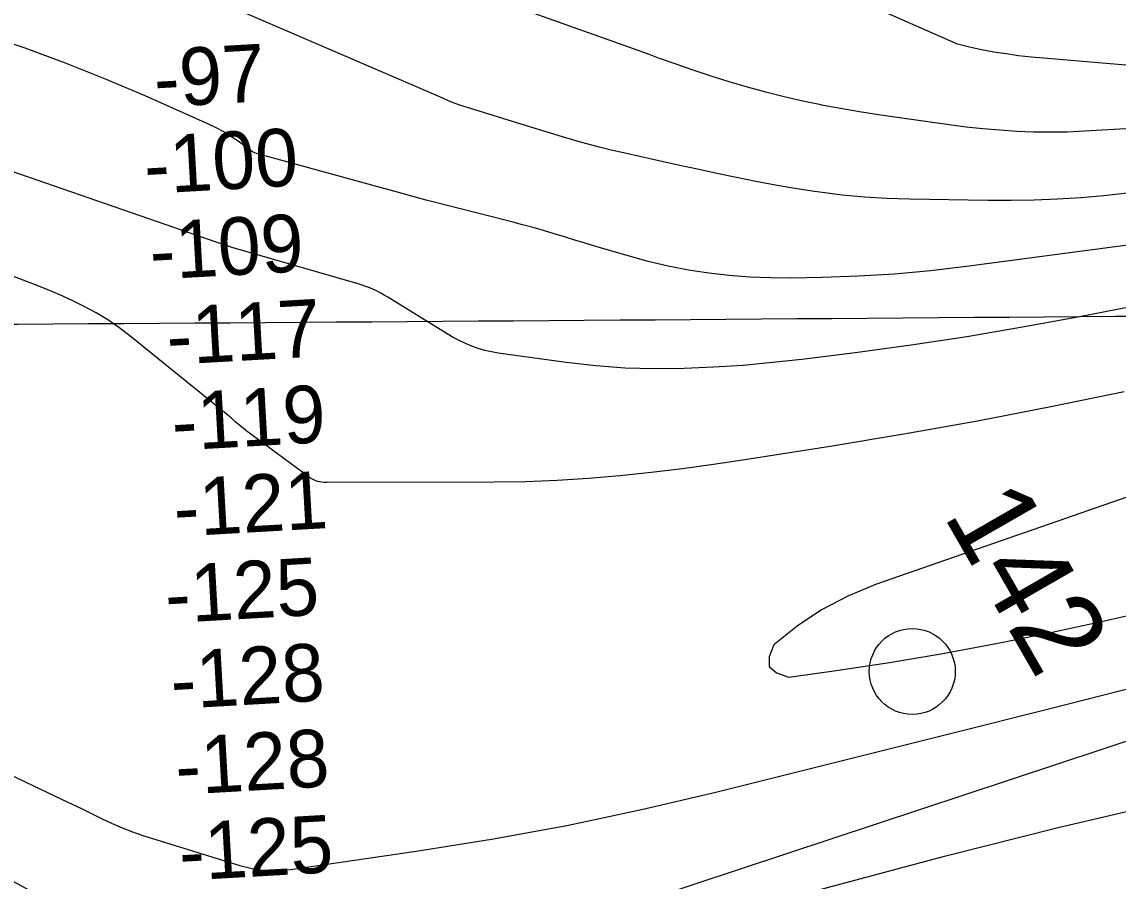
# Model space of a CAD drawing. Extents: x 3477039 to 3515015, y 546746 to 572297.
# Drawn here: x 3506208 to 3507483, y 557666 to 558665 of the extents above; entities that cross this region are included whole.
import ezdxf

# ---------------------------------------------------------------- set-up
doc = ezdxf.new("R2010")
doc.units = 0
for name, color, linetype in [('V-GRID-MAJR', 7, 'Continuous'), ('V-RIVR-IDEN', 7, 'Continuous'), ('V-RIVR-MILE', 7, 'Continuous'), ('V-RIVR-RANG', 7, 'Continuous'), ('V-TOPO-MAJR', 7, 'Continuous'), ('V-TOPO-MINR', 7, 'Continuous')]:
    doc.layers.add(name, color=color, linetype=linetype)

msp = doc.modelspace()

# ---------------------------------------------------------------- linework, layer by layer
at = {"layer": 'V-GRID-MAJR'}
msp.add_spline([(3481235.517, 558168.281), (3486509.202, 558197.813), (3491782.883, 558228.111), (3497056.56, 558259.177), (3502330.233, 558291.01), (3507603.9, 558323.61), (3512877.563, 558356.976), (3512877.5640000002, 558356.976)], degree=3, dxfattribs=at)
at = {"layer": 'V-RIVR-MILE'}
msp.add_circle((3507243.917, 557909.37), 50.00000000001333, dxfattribs=at)
at = {"layer": 'V-TOPO-MAJR'}
for points in [[(3507579.827767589, 558416.4965991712), (3507307.0767659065, 558380.4266428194), (3507265.204852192, 558375.6076827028), (3507223.2616829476, 558371.7346280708), (3507181.2116304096, 558369.2804316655), (3507139.090322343, 558367.772140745), (3507102.8185373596, 558367.0867068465), (3507078.811402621, 558367.1847919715), (3507054.8465461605, 558368.0157644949), (3507030.9451071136, 558369.9460681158), (3507007.085946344, 558372.6092591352), (3506983.375467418, 558376.3696569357), (3506959.819976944, 558380.8529386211), (3506936.496969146, 558386.4205461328), (3506913.3289497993, 558392.711037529), (3506875.668797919, 558403.8783556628), (3506863.4995450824, 558407.5095511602), (3506851.338686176, 558411.1684728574), (3506839.190418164, 558414.8689838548), (3506827.0505440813, 558418.5972210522), (3506814.8905705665, 558422.2523748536), (3506802.6954228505, 558425.7824254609), (3506790.447513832, 558429.1248212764), (3506778.164430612, 558432.3421138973), (3506678.4601142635, 558457.6411437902), (3506671.393073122, 558459.4732829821), (3506664.3392481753, 558461.3539813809), (3506657.305247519, 558463.3075185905), (3506650.284463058, 558465.3096150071), (3506643.269301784, 558467.3329747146), (3506636.248418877, 558469.3361151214), (3506629.2189535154, 558471.3089265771), (3506622.1837665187, 558473.2615187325), (3506480.953400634, 558512.1313769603), (3506479.0660219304, 558512.7414915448), (3506476.356303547, 558513.9676692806), (3506474.6564349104, 558514.9840710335), (3506473.8399599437, 558515.5482305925), (3506459.3705879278, 558526.1620661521), (3506451.1729197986, 558531.7802025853), (3506442.762672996, 558537.0323582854), (3506434.033558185, 558541.7355428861), (3506425.0918647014, 558546.0727467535), (3506351.5183983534, 558578.8891252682), (3506305.3320964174, 558598.5788528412), (3506258.7509021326, 558617.2331268), (3506211.5773693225, 558634.3342203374), (3506164.0089441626, 558650.399860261)], [(3506040.6950751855, 557685.6280772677), (3506481.504469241, 557490.2089764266), (3506491.106247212, 557488.5517517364), (3506500.7015204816, 557487.8777674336), (3506510.2870366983, 557488.6786437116), (3506519.866048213, 557490.4627603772), (3507281.464631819, 557694.3163731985), (3507413.6827277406, 557727.7319339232), (3507546.4428672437, 557758.6644720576)]]:
    msp.add_lwpolyline(points, dxfattribs=at)
at = {"layer": 'V-TOPO-MINR'}
for points in [[(3507892.815497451, 558689.5986225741), (3507756.641236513, 558637.2540897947), (3507746.320990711, 558633.6284939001), (3507735.8877463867, 558630.4111649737), (3507725.2850042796, 558627.8062364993), (3507714.5692636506, 558625.6095749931), (3507623.9693150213, 558609.7726145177), (3507616.133626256, 558608.6381881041), (3507608.2746602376, 558607.8109018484), (3507600.3807783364, 558607.444325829), (3507592.4636191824, 558607.3848899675), (3507584.5326641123, 558607.6302496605), (3507576.6067725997, 558607.9723498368), (3507568.6884764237, 558608.4595607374), (3507560.775243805, 558609.0435121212), (3507396.5492200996, 558622.6759384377), (3507382.0883466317, 558624.0656300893), (3507367.659084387, 558625.7046940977), (3507353.2772389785, 558627.7178166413), (3507338.9270047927, 558629.9803115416), (3507324.6536570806, 558632.6632460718), (3507310.4509872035, 558635.6562290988), (3507296.3543340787, 558639.1142848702), (3506455.981871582, 559009.281599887)], [(3507740.1399602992, 558554.5686395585), (3507444.1655389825, 558537.7551853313), (3507424.470862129, 558536.9649629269), (3507404.7756181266, 558536.611687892), (3507385.079523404, 558536.9138339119), (3507365.382861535, 558537.6529273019), (3507345.7097428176, 558538.9688075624), (3507326.068536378, 558540.6151799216), (3507306.475198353, 558542.7572904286), (3507286.913772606, 558545.2298930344), (3507226.5000119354, 558553.6432744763), (3507204.424697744, 558556.9021224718), (3507182.389574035, 558560.4013283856), (3507160.41473605, 558564.2610711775), (3507138.4800885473, 558568.3611718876), (3507138.0325072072, 558568.4486363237), (3507116.419613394, 558572.9665878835), (3507094.896978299, 558577.858882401), (3507073.509731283, 558583.3126913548), (3507052.2127429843, 558589.140843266), (3507031.044128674, 558595.4391986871), (3507009.9562174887, 558601.9893672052), (3506988.989360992, 558608.9172553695), (3506968.103207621, 558616.0969566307), (3506948.5737524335, 558623.0070514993), (3506936.915486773, 558627.5998023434), (3506571.480237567, 558757.7514398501)], [(3507493.7857438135, 558465.929285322), (3507466.933945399, 558462.8373013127), (3507439.988920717, 558460.436826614), (3507412.964317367, 558458.8957429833), (3507385.927177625, 558457.805946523), (3507358.8712332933, 558457.393080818), (3507331.8027525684, 558457.4315022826), (3507240.6141558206, 558458.702374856), (3507214.4631523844, 558459.572295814), (3507188.3647718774, 558461.1131103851), (3507162.3453257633, 558463.6602653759), (3507136.378502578, 558466.8783139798), (3507130.289240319, 558467.7526871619), (3507107.446734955, 558471.2642753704), (3507084.657625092, 558475.0766790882), (3507061.948608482, 558479.3403060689), (3507039.2929873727, 558483.9047485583), (3507016.6851608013, 558488.7304972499), (3506994.0876159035, 558493.6035635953), (3506971.5054935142, 558498.547606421), (3506948.933652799, 558503.5389669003), (3506908.004269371, 558512.6572381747), (3506893.711957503, 558515.9819398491), (3506879.464985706, 558519.4839251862), (3506865.2860240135, 558523.2518360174), (3506851.1524023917, 558527.1970305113), (3506837.0664021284, 558531.3204573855), (3506822.998518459, 558535.5040943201), (3506808.95780968, 558539.7780463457), (3506794.9352174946, 558544.1122084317), (3506717.6420385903, 558568.2746601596), (3506710.877800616, 558570.6177415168), (3506704.227594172, 558573.2272803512), (3506697.748435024, 558576.2365054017), (3506452.637396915, 558681.9513932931)], [(3507864.040234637, 558404.9180175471), (3507436.702091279, 558321.6215278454), (3507372.1604582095, 558309.725133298), (3507307.4776644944, 558298.7123689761), (3507242.583129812, 558289.0250499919), (3507177.547434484, 558280.2213612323), (3507115.596638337, 558272.4797796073), (3507081.3932983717, 558268.6801296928), (3507047.140617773, 558265.5059063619), (3507012.8139262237, 558263.2698229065), (3506978.43789404, 558261.6591660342), (3506944.070380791, 558261.3973977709), (3506909.7632878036, 558262.300609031), (3506875.5468252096, 558264.951289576), (3506841.390782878, 558268.7669496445), (3506762.0720382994, 558279.6836903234), (3506754.1998306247, 558281.0562433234), (3506746.423839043, 558282.7964733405), (3506738.792171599, 558285.0882188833), (3506731.256720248, 558287.7476414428), (3506723.891837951, 558290.8804482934), (3506716.656143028, 558294.2706335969), (3506709.614229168, 558298.04688658), (3506702.701502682, 558302.0805180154), (3506633.6320617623, 558344.9295567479), (3506629.5754811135, 558347.3331080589), (3506625.4590020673, 558349.6236564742), (3506621.2526754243, 558351.7447005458), (3506616.9864503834, 558353.7527417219), (3506612.6415084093, 558355.5837595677), (3506608.2519166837, 558357.292668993), (3506603.7953503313, 558358.8184157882), (3506599.294134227, 558360.222054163), (3506451.2027358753, 558403.057217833), (3506450.927608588, 558403.1389577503), (3506450.108052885, 558403.4026412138), (3506446.819782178, 558404.5520611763), (3506445.3669255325, 558405.0620469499), (3506235.6614318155, 558477.5720305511), (3506142.223347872, 558509.8064576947)], [(3507490.454055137, 558234.6621664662), (3507405.242686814, 558217.235481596), (3507319.8642816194, 558200.7099001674), (3507234.235321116, 558185.5359739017), (3507148.439323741, 558171.263151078), (3507048.935008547, 558155.5171131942), (3507012.7247304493, 558150.1139081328), (3506976.459707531, 558145.1375693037), (3506940.112567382, 558140.8015298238), (3506903.7106824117, 558136.8923565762), (3506867.241250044, 558133.8284929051), (3506830.7366058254, 558131.463203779), (3506794.179143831, 558130.1457764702), (3506757.586469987, 558129.5269237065), (3506562.4676551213, 558129.0264687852), (3506559.738223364, 558129.1373930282), (3506557.030711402, 558129.4029354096), (3506554.3560791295, 558129.9004049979), (3506551.7033666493, 558130.5524927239), (3506549.1328301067, 558131.4544383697), (3506546.6473281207, 558132.5277343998), (3506544.28937797, 558133.8580560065), (3506542.0164623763, 558135.3597279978), (3506468.417740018, 558189.824084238), (3506465.265965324, 558192.2377498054), (3506462.1697269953, 558194.7184415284), (3506459.156793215, 558197.2996724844), (3506456.1993958, 558199.9479295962), (3506451.272250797, 558204.508386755), (3506450.356659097, 558205.3321351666), (3506448.942597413, 558206.5211963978), (3506447.988690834, 558207.3008123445), (3506447.510352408, 558207.6889255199), (3506333.4885994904, 558299.916042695), (3506320.8890694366, 558309.4511213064), (3506307.922353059, 558318.4167435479), (3506294.4048571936, 558326.5281812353), (3506280.5201750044, 558334.0701625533), (3506266.260337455, 558340.9603259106), (3506251.871302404, 558347.556983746), (3506237.2884710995, 558353.7133832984), (3506222.576442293, 558359.5762773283), (3506115.663508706, 558400.3102044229)], [(3507925.756091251, 558262.1267562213), (3507201.1302210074, 558010.3724976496), (3507169.042974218, 557996.9988254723), (3507138.3652367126, 557981.2447626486), (3507109.801763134, 557961.9201138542), (3507082.64779884, 557940.2150744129), (3507077.3378576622, 557926.3464988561), (3507077.556311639, 557915.0574768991), (3507086.0673583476, 557907.6377853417), (3507100.106800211, 557902.7976473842), (3507155.2608167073, 557910.4742243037), (3507217.506778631, 557919.8410708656), (3507279.59097869, 557930.1219166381), (3507341.4325359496, 557941.7737612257), (3507403.1123313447, 557954.3396050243), (3507470.932478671, 557968.939751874), (3507566.1208336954, 557990.5861289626)], [(3505947.7751445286, 557801.2234683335), (3506484.187993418, 557509.2054298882), (3506485.652604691, 557508.1892407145), (3506488.0434178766, 557506.9913966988), (3506490.583164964, 557506.1491025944), (3506498.453557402, 557504.1538345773), (3506499.080998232, 557504.0481621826), (3506500.9540652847, 557504.2028931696), (3506558.7126656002, 557521.2828328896), (3506588.1695281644, 557530.1477741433), (3506617.5674727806, 557539.2008206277), (3506646.8770404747, 557548.5360249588), (3506676.12769022, 557558.0593345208), (3508095.332338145, 558027.6743347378)], [(3506160.0239464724, 557805.2262875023), (3506254.946197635, 557760.5788594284), (3506266.5648125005, 557755.0462029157), (3506278.147468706, 557749.440146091), (3506289.676186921, 557743.7239887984), (3506301.1689464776, 557737.9344311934), (3506312.7587762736, 557732.394685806), (3506324.5130065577, 557727.2589992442), (3506336.513837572, 557722.7294009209), (3506348.6790690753, 557718.6038614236), (3506461.431093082, 557683.5499045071), (3506475.993127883, 557680.0804519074), (3506490.6589014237, 557677.9318649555), (3506505.4802830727, 557677.7645764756), (3506520.4054034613, 557678.9181536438), (3506666.5323509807, 557700.2065005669), (3506754.3425517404, 557714.351915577), (3506841.807488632, 557730.2470950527), (3506928.754529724, 557748.7669212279), (3507015.356306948, 557769.0365118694), (3507293.0118265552, 557838.447484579), (3507401.304254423, 557865.6678259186), (3507509.549337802, 557893.0741529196)]]:
    msp.add_lwpolyline(points, dxfattribs=at)

# ---------------------------------------------------------------- texts
at = {"layer": 'V-RIVR-IDEN'}
msp.add_text('142', height=100.000002, rotation=299.9219356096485, dxfattribs=at).set_placement((3507279.366, 558091.164))
at = {"layer": 'V-RIVR-RANG'}
for s, p in [('-97', (3506363.1406954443, 558565.5723080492)), ('-100', (3506351.7449807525, 558464.7608297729)), ('-109', (3506358.244387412, 558364.9689016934)), ('-117', (3506377.900585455, 558265.9282001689)), ('-119', (3506383.88508065, 558166.1069085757)), ('-121', (3506386.171860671, 558066.0746928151)), ('-125', (3506376.080112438, 557965.3376319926)), ('-128', (3506382.580519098, 557865.5457039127)), ('-128', (3506388.026519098, 557765.6947039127)), ('-125', (3506392.4201124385, 557665.7826319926))]:
    msp.add_text(s, height=67.00000000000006, rotation=3.263833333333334, dxfattribs=at).set_placement(p)

doc.saveas('drawing.dxf')
